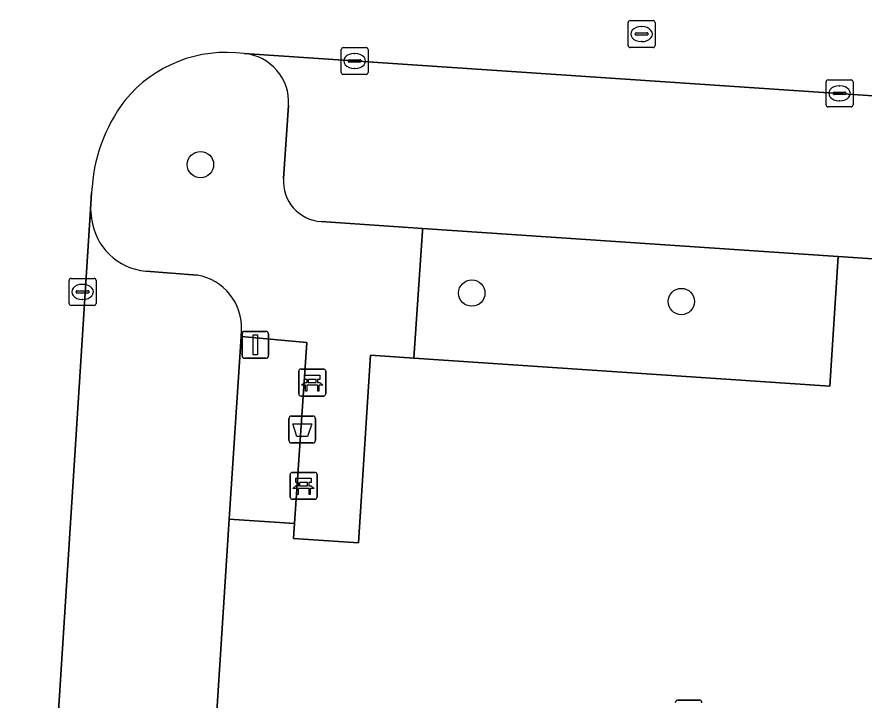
# Model space of a CAD drawing. Extents: x 161848 to 162726, y 385382 to 386521.
# Drawn here: x 161949.74 to 161981.19, y 385552.96 to 385578.32 of the extents above; entities that cross this region are included whole.
import ezdxf

# ---------------------------------------------------------------- set-up
doc = ezdxf.new("R2010")
doc.units = 0
for name, color, linetype in [('IMGEO_Afvalbak', 7, 'Continuous'), ('IMGEO_Bank', 7, 'Continuous'), ('IMGEO_Boom', 7, 'Continuous'), ('IMGEO_Groenvoorziening', 7, 'Continuous'), ('IMGEO_Kolk', 7, 'Continuous'), ('IMGEO_Lichtmast', 7, 'Continuous'), ('IMGEO_Parkeervlak_open', 7, 'Continuous'), ('IMGEO_Rijbaan_lokaal_open', 7, 'Continuous'), ('IMGEO_Rioolput', 7, 'Continuous'), ('IMGEO_Verkeersbordpaal', 7, 'Continuous'), ('IMGEO_Voetpad_open', 7, 'Continuous')]:
    doc.layers.add(name, color=color, linetype=linetype)

msp = doc.modelspace()

# ---------------------------------------------------------------- linework, layer by layer
at = {"layer": 'IMGEO_Afvalbak'}
for p, q in [((161959.934, 385563.501), (161960.724, 385563.501)), ((161960.724, 385563.501), (161959.934, 385563.501)), ((161959.834, 385562.601), (161959.834, 385563.401)), ((161959.834, 385563.401), (161959.834, 385562.601)), ((161960.824, 385563.401), (161960.824, 385562.601)), ((161960.824, 385562.601), (161960.824, 385563.401)), ((161960.724, 385562.501), (161959.934, 385562.501)), ((161959.934, 385562.501), (161960.724, 385562.501))]:
    msp.add_line(p, q, dxfattribs=at)
msp.add_lwpolyline([(161959.977, 385563.215), (161960.681, 385563.215), (161960.532, 385562.745), (161960.126, 385562.745), (161959.977, 385563.215)], dxfattribs=at)
for centre, start, end in [((161959.934, 385563.401), 90, 180), ((161959.934, 385563.401), 90, 180), ((161960.724, 385563.401), 0, 90), ((161960.724, 385563.401), 360, 90), ((161959.934, 385562.601), 180, 270), ((161959.934, 385562.601), 180, 270), ((161960.724, 385562.601), 270, 0), ((161960.724, 385562.601), 270, 0)]:
    msp.add_arc(centre, 0.1, start, end, dxfattribs=at)
at = {"layer": 'IMGEO_Bank'}
for p, q in [((161960.202, 385564.32), (161960.202, 385565.161)), ((161960.202, 385565.161), (161960.202, 385564.32)), ((161960.277, 385565.245), (161961.118, 385565.245)), ((161961.118, 385565.245), (161960.277, 385565.245)), ((161961.202, 385565.17), (161961.202, 385564.329)), ((161961.202, 385564.329), (161961.202, 385565.17)), ((161960.511, 385564.751), (161960.511, 385564.857)), ((161960.555, 385564.857), (161960.555, 385564.751)), ((161960.843, 385564.863), (161960.561, 385564.863)), ((161960.561, 385564.745), (161960.843, 385564.745)), ((161960.849, 385564.751), (161960.849, 385564.857)), ((161960.893, 385564.857), (161960.893, 385564.751)), ((161960.899, 385564.643), (161960.506, 385564.643)), ((161961.127, 385564.245), (161960.286, 385564.245)), ((161960.286, 385564.245), (161961.127, 385564.245)), ((161959.882, 385560.485), (161959.882, 385561.326)), ((161959.882, 385561.326), (161959.882, 385560.485)), ((161959.957, 385561.41), (161960.798, 385561.41)), ((161960.798, 385561.41), (161959.957, 385561.41)), ((161960.882, 385561.335), (161960.882, 385560.494)), ((161960.882, 385560.494), (161960.882, 385561.335)), ((161960.191, 385560.916), (161960.191, 385561.022)), ((161960.235, 385561.022), (161960.235, 385560.916)), ((161960.523, 385561.028), (161960.241, 385561.028)), ((161960.241, 385560.91), (161960.523, 385560.91)), ((161960.529, 385560.916), (161960.529, 385561.022)), ((161960.573, 385561.022), (161960.573, 385560.916)), ((161960.579, 385560.808), (161960.186, 385560.808)), ((161960.807, 385560.41), (161959.966, 385560.41)), ((161959.966, 385560.41), (161960.807, 385560.41))]:
    msp.add_line(p, q, dxfattribs=at)
for points in [[(161960.505, 385564.863), (161960.419, 385564.863), (161960.419, 385565.024), (161960.982, 385565.024), (161960.982, 385564.863), (161960.899, 385564.863)], [(161960.449, 385564.643), (161960.307, 385564.643), (161960.419, 385564.745), (161960.505, 385564.745)], [(161960.899, 385564.745), (161960.982, 385564.745), (161961.094, 385564.643), (161960.955, 385564.643)], [(161960.499, 385564.636), (161960.499, 385564.429), (161960.456, 385564.429), (161960.456, 385564.636)], [(161960.949, 385564.636), (161960.949, 385564.429), (161960.905, 385564.429), (161960.905, 385564.636)], [(161960.129, 385560.808), (161959.987, 385560.808), (161960.099, 385560.91), (161960.185, 385560.91)], [(161960.185, 385561.028), (161960.099, 385561.028), (161960.099, 385561.189), (161960.662, 385561.189), (161960.662, 385561.028), (161960.579, 385561.028)], [(161960.579, 385560.91), (161960.662, 385560.91), (161960.774, 385560.808), (161960.635, 385560.808)], [(161960.179, 385560.801), (161960.179, 385560.594), (161960.136, 385560.594), (161960.136, 385560.801)], [(161960.629, 385560.801), (161960.629, 385560.594), (161960.585, 385560.594), (161960.585, 385560.801)]]:
    msp.add_lwpolyline(points, dxfattribs=at)
for centre, radius, start, end in [((161960.28, 385565.167), 0.0779, 92.4484, 184.2845), ((161960.28, 385565.167), 0.0779, 92.4484, 184.2845), ((161961.124, 385565.167), 0.0779, 2.4484, 94.2845), ((161961.124, 385565.167), 0.0779, 2.4484, 94.2845), ((161960.504, 385564.856), 0.00671, 2.8957, 87.1043), ((161960.504, 385564.752), 0.00671, 272.8957, 357.1043), ((161960.561, 385564.856), 0.00671, 92.8957, 177.1043), ((161960.561, 385564.752), 0.00671, 182.8957, 267.1043), ((161960.843, 385564.856), 0.00671, 2.8957, 87.1043), ((161960.843, 385564.752), 0.00671, 272.8957, 357.1043), ((161960.9, 385564.856), 0.00671, 92.8957, 177.1043), ((161960.9, 385564.752), 0.00671, 182.8957, 267.1043), ((161960.449, 385564.636), 0.00671, 2.8957, 87.1043), ((161960.506, 385564.636), 0.00671, 92.8957, 177.1043), ((161960.898, 385564.636), 0.00671, 2.8957, 87.1043), ((161960.955, 385564.636), 0.00671, 92.8957, 177.1043), ((161960.28, 385564.323), 0.0779, 182.4484, 274.2845), ((161960.28, 385564.323), 0.0779, 182.4484, 274.2845), ((161961.124, 385564.323), 0.0779, 272.4484, 4.2845), ((161961.124, 385564.323), 0.0779, 272.4484, 4.2845), ((161959.96, 385561.332), 0.0779, 92.4484, 184.2845), ((161959.96, 385561.332), 0.0779, 92.4484, 184.2845), ((161960.804, 385561.332), 0.0779, 2.4484, 94.2845), ((161960.804, 385561.332), 0.0779, 2.4484, 94.2845), ((161960.184, 385561.021), 0.00671, 2.8957, 87.1043), ((161960.184, 385560.917), 0.00671, 272.8957, 357.1043), ((161960.241, 385561.021), 0.00671, 92.8957, 177.1043), ((161960.241, 385560.917), 0.00671, 182.8957, 267.1043), ((161960.523, 385561.021), 0.00671, 2.8957, 87.1043), ((161960.523, 385560.917), 0.00671, 272.8957, 357.1043), ((161960.58, 385561.021), 0.00671, 92.8957, 177.1043), ((161960.58, 385560.917), 0.00671, 182.8957, 267.1043), ((161960.129, 385560.801), 0.00671, 2.8957, 87.1043), ((161960.186, 385560.801), 0.00671, 92.8957, 177.1043), ((161960.578, 385560.801), 0.00671, 2.8957, 87.1043), ((161960.635, 385560.801), 0.00671, 92.8957, 177.1043), ((161959.96, 385560.488), 0.0779, 182.4484, 274.2845), ((161959.96, 385560.488), 0.0779, 182.4484, 274.2845), ((161960.804, 385560.488), 0.0779, 272.4484, 4.2845), ((161960.804, 385560.488), 0.0779, 272.4484, 4.2845)]:
    msp.add_arc(centre, radius, start, end, dxfattribs=at)
at = {"layer": 'IMGEO_Boom'}
for centre in [(161956.551, 385572.835), (161966.627, 385568.066), (161974.409, 385567.753)]:
    msp.add_circle(centre, 0.489, dxfattribs=at)
at = {"layer": 'IMGEO_Groenvoorziening'}
for points in [[(161980.229, 385569.429), (161964.798, 385570.467), (161964.792, 385570.381), (161964.473, 385565.647), (161979.919, 385564.608)], [(161960.499, 385566.237), (161958.059, 385566.453), (161957.623, 385559.668), (161960.047, 385559.512)]]:
    msp.add_lwpolyline(points, close=True, dxfattribs=at)
msp.add_lwpolyline([(161990.916, 385568.71), (161980.229, 385569.429), (161979.919, 385564.608), (161964.473, 385565.647), (161962.864, 385565.755), (161962.416, 385558.789), (161960.009, 385558.951), (161960.047, 385559.512), (161957.623, 385559.668), (161957.052, 385550.793), (161956.049, 385535.204), (161955.848, 385532.071), (161956.926, 385531.999), (161959.191, 385531.849), (161963.431, 385531.567), (161992.761, 385529.616), (161994.599, 385555.88)], dxfattribs=at)
at = {"layer": 'IMGEO_Kolk'}
for p, q in [((161961.776, 385576.257), (161961.776, 385577.109)), ((161961.851, 385577.183), (161962.703, 385577.183)), ((161962.264, 385576.963), (161962.289, 385576.963)), ((161962.777, 385577.109), (161962.777, 385576.257)), ((161962.035, 385576.677), (161962.035, 385576.689)), ((161962.473, 385576.64), (161962.075, 385576.64)), ((161962.078, 385576.726), (161962.476, 385576.726)), ((161962.519, 385576.689), (161962.519, 385576.677)), ((161962.287, 385576.403), (161962.262, 385576.403)), ((161962.703, 385576.183), (161961.851, 385576.183)), ((161979.782, 385575.055), (161979.782, 385575.907)), ((161979.857, 385575.981), (161980.709, 385575.981)), ((161980.27, 385575.761), (161980.295, 385575.761)), ((161980.783, 385575.907), (161980.783, 385575.055)), ((161980.041, 385575.475), (161980.041, 385575.487)), ((161980.479, 385575.438), (161980.081, 385575.438)), ((161980.084, 385575.524), (161980.482, 385575.524)), ((161980.525, 385575.487), (161980.525, 385575.475)), ((161980.293, 385575.201), (161980.268, 385575.201)), ((161980.709, 385574.981), (161979.857, 385574.981)), ((161951.672, 385567.685), (161951.672, 385568.537)), ((161951.747, 385568.611), (161952.599, 385568.611)), ((161952.673, 385568.537), (161952.673, 385567.685)), ((161951.974, 385568.154), (161952.372, 385568.154)), ((161952.16, 385568.391), (161952.185, 385568.391)), ((161951.931, 385568.105), (161951.931, 385568.117)), ((161952.369, 385568.068), (161951.971, 385568.068)), ((161952.183, 385567.831), (161952.158, 385567.831)), ((161952.415, 385568.117), (161952.415, 385568.105)), ((161952.599, 385567.611), (161951.747, 385567.611))]:
    msp.add_line(p, q, dxfattribs=at)
for points in [[(161961.776, 385576.257), (161961.776, 385577.109)], [(161961.851, 385577.183), (161962.703, 385577.183)], [(161962.777, 385577.109), (161962.777, 385576.257)], [(161962.703, 385576.183), (161961.851, 385576.183)], [(161979.782, 385575.055), (161979.782, 385575.907)], [(161979.857, 385575.981), (161980.709, 385575.981)], [(161980.783, 385575.907), (161980.783, 385575.055)], [(161980.709, 385574.981), (161979.857, 385574.981)], [(161951.672, 385567.685), (161951.672, 385568.537)], [(161951.747, 385568.611), (161952.599, 385568.611)], [(161952.673, 385568.537), (161952.673, 385567.685)], [(161952.599, 385567.611), (161951.747, 385567.611)]]:
    msp.add_lwpolyline(points, dxfattribs=at)
for centre, radius, start, end in [((161961.853, 385577.107), 0.0765, 91.552, 178.448), ((161961.853, 385577.107), 0.0765, 91.552, 178.448), ((161962.701, 385577.107), 0.0765, 1.552, 88.448), ((161962.701, 385577.107), 0.0765, 1.552, 88.448), ((161962.075, 385576.686), 0.0403, 85.8775, 175.7526), ((161962.072, 385576.676), 0.0366, 178.938, 274.7102), ((161962.476, 385576.683), 0.043, 264.8664, 352.4533), ((161962.48, 385576.688), 0.0386, 1.7309, 96.639), ((161961.853, 385576.259), 0.0765, 181.552, 268.448), ((161961.853, 385576.259), 0.0765, 181.552, 268.448), ((161962.701, 385576.259), 0.0765, 271.552, 358.448), ((161962.701, 385576.259), 0.0765, 271.552, 358.448), ((161979.859, 385575.905), 0.0765, 91.552, 178.448), ((161979.859, 385575.905), 0.0765, 91.552, 178.448), ((161980.707, 385575.905), 0.0765, 1.552, 88.448), ((161980.707, 385575.905), 0.0765, 1.552, 88.448), ((161980.081, 385575.484), 0.0403, 85.8775, 175.7526), ((161980.078, 385575.474), 0.0366, 178.938, 274.7102), ((161980.482, 385575.481), 0.043, 264.8664, 352.4533), ((161980.486, 385575.486), 0.0386, 1.7309, 96.639), ((161979.859, 385575.057), 0.0765, 181.552, 268.448), ((161979.859, 385575.057), 0.0765, 181.552, 268.448), ((161980.707, 385575.057), 0.0765, 271.552, 358.448), ((161980.707, 385575.057), 0.0765, 271.552, 358.448), ((161951.749, 385568.535), 0.0765, 91.552, 178.448), ((161951.749, 385568.535), 0.0765, 91.552, 178.448), ((161952.597, 385568.535), 0.0765, 1.552, 88.448), ((161952.597, 385568.535), 0.0765, 1.552, 88.448), ((161951.971, 385568.114), 0.0403, 85.8775, 175.7526), ((161952.376, 385568.116), 0.0386, 1.7309, 96.639), ((161951.968, 385568.104), 0.0366, 178.938, 274.7102), ((161952.372, 385568.111), 0.043, 264.8664, 352.4533), ((161951.749, 385567.687), 0.0765, 181.552, 268.448), ((161951.749, 385567.687), 0.0765, 181.552, 268.448), ((161952.597, 385567.687), 0.0765, 271.552, 358.448), ((161952.597, 385567.687), 0.0765, 271.552, 358.448)]:
    msp.add_arc(centre, radius, start, end, dxfattribs=at)
for centre, major_axis, ratio, start_param, end_param in [((161962.263, 385576.683), (-0.387, 0.002), 0.722429, 4.712389, 7.853982), ((161962.288, 385576.683), (-0.39, 0.002), 0.717154, 1.570796, 4.712389), ((161980.269, 385575.481), (-0.387, 0.002), 0.722429, 4.712389, 7.853982), ((161980.294, 385575.481), (-0.39, 0.002), 0.717154, 1.570796, 4.712389), ((161952.159, 385568.111), (-0.387, 0.002), 0.722429, 4.712389, 7.853982), ((161952.184, 385568.111), (-0.39, 0.002), 0.717154, 1.570796, 4.712389)]:
    msp.add_ellipse(centre, major_axis=major_axis, ratio=ratio, start_param=start_param, end_param=end_param, dxfattribs=at)
at = {"layer": 'IMGEO_Lichtmast'}
for p, q in [((161958.194, 385566.645), (161958.984, 385566.645)), ((161958.984, 385566.645), (161958.194, 385566.645)), ((161958.094, 385565.745), (161958.094, 385566.545)), ((161958.094, 385566.545), (161958.094, 385565.745)), ((161959.084, 385566.545), (161959.084, 385565.745)), ((161959.084, 385565.745), (161959.084, 385566.545)), ((161958.984, 385565.645), (161958.194, 385565.645)), ((161958.194, 385565.645), (161958.984, 385565.645))]:
    msp.add_line(p, q, dxfattribs=at)
msp.add_lwpolyline([(161958.514, 385566.52), (161958.664, 385566.52), (161958.664, 385565.77), (161958.514, 385565.77), (161958.514, 385566.52)], dxfattribs=at)
for centre, start, end in [((161958.194, 385566.545), 90, 180), ((161958.194, 385566.545), 90, 180), ((161958.984, 385566.545), 0, 90), ((161958.984, 385566.545), 360, 90), ((161958.194, 385565.745), 180, 270), ((161958.194, 385565.745), 180, 270), ((161958.984, 385565.745), 270, 0), ((161958.984, 385565.745), 270, 0)]:
    msp.add_arc(centre, 0.1, start, end, dxfattribs=at)
at = {"layer": 'IMGEO_Parkeervlak_open'}
for points in [[(161994.035, 385574.544), (161958.177, 385576.956)], [(161959.823, 385575.036), (161959.633, 385572.321)], [(161952.507, 385570.833), (161952.47, 385571.172), (161950.082, 385533.72)], [(161961.029, 385570.72), (161964.798, 385570.467), (161980.229, 385569.429), (161990.916, 385568.71)], [(161956.429, 385568.732), (161954.524, 385568.881)], [(161957.623, 385559.668), (161958.059, 385566.453), (161958.073, 385566.675)], [(161952.11, 385535.481), (161956.049, 385535.204), (161957.052, 385550.793), (161957.623, 385559.668)]]:
    msp.add_lwpolyline(points, dxfattribs=at)
for centre, radius, start, end in [((161958.02, 385575.156), 1.807, 356.1855, 85.0269), ((161961.13, 385572.217), 1.501, 176.0347, 266.1392), ((161954.713, 385571.095), 2.222, 186.763, 265.1135), ((161956.098, 385566.782), 1.978, 356.8955, 80.3698)]:
    msp.add_arc(centre, radius, start, end, dxfattribs=at)
at = {"layer": 'IMGEO_Rijbaan_lokaal_open'}
for points in [[(161958.177, 385576.956), (161994.035, 385574.544), (161996.279, 385574.381), (161996.609, 385579.459), (161993.817, 385579.653), (161948.87, 385582.767), (161948.39, 385582.793), (161948.085, 385581.619), (161947.765, 385575.649), (161947.75, 385575.399), (161947.742, 385575.268), (161944.809, 385530.214)], [(161950.082, 385533.72), (161952.47, 385571.172), (161952.51, 385571.795)]]:
    msp.add_lwpolyline(points, dxfattribs=at)
for centre, radius, start, end in [((161957.509, 385572.133), 4.869, 82.1086, 140.731), ((161958.653, 385571.518), 6.149, 143.0473, 177.4202)]:
    msp.add_arc(centre, radius, start, end, dxfattribs=at)
at = {"layer": 'IMGEO_Rioolput'}
for p, q in [((161972.431, 385577.256), (161972.431, 385578.108)), ((161972.506, 385578.182), (161973.358, 385578.182)), ((161972.919, 385577.962), (161972.944, 385577.962)), ((161973.432, 385578.108), (161973.432, 385577.256)), ((161972.69, 385577.676), (161972.69, 385577.688)), ((161973.128, 385577.639), (161972.73, 385577.639)), ((161972.733, 385577.725), (161973.131, 385577.725)), ((161973.174, 385577.688), (161973.174, 385577.676)), ((161972.942, 385577.402), (161972.917, 385577.402)), ((161973.358, 385577.182), (161972.506, 385577.182))]:
    msp.add_line(p, q, dxfattribs=at)
for points in [[(161972.431, 385577.256), (161972.431, 385578.108)], [(161972.506, 385578.182), (161973.358, 385578.182)], [(161973.432, 385578.108), (161973.432, 385577.256)], [(161973.358, 385577.182), (161972.506, 385577.182)]]:
    msp.add_lwpolyline(points, dxfattribs=at)
for centre, radius, start, end in [((161972.508, 385578.106), 0.0765, 91.552, 178.448), ((161972.508, 385578.106), 0.0765, 91.552, 178.448), ((161973.356, 385578.106), 0.0765, 1.552, 88.448), ((161973.356, 385578.106), 0.0765, 1.552, 88.448), ((161972.73, 385577.685), 0.0403, 85.8775, 175.7526), ((161972.727, 385577.675), 0.0366, 178.938, 274.7102), ((161973.131, 385577.682), 0.043, 264.8664, 352.4533), ((161973.135, 385577.687), 0.0386, 1.7309, 96.639), ((161972.508, 385577.258), 0.0765, 181.552, 268.448), ((161972.508, 385577.258), 0.0765, 181.552, 268.448), ((161973.356, 385577.258), 0.0765, 271.552, 358.448), ((161973.356, 385577.258), 0.0765, 271.552, 358.448)]:
    msp.add_arc(centre, radius, start, end, dxfattribs=at)
for centre, major_axis, ratio, start_param, end_param in [((161972.918, 385577.682), (-0.387, 0.002), 0.722429, 4.712389, 7.853982), ((161972.943, 385577.682), (-0.39, 0.002), 0.717154, 1.570796, 4.712389)]:
    msp.add_ellipse(centre, major_axis=major_axis, ratio=ratio, start_param=start_param, end_param=end_param, dxfattribs=at)
at = {"layer": 'IMGEO_Verkeersbordpaal'}
for p, q in [((161974.282, 385552.957), (161975.072, 385552.957)), ((161975.072, 385552.957), (161974.282, 385552.957))]:
    msp.add_line(p, q, dxfattribs=at)
for centre, start, end in [((161974.282, 385552.857), 90, 180), ((161974.282, 385552.857), 90, 180), ((161975.072, 385552.857), 0, 90), ((161975.072, 385552.857), 360, 90)]:
    msp.add_arc(centre, 0.1, start, end, dxfattribs=at)
at = {"layer": 'IMGEO_Voetpad_open'}
for points in [[(161959.633, 385572.321), (161959.823, 385575.036)], [(161952.51, 385571.795), (161952.47, 385571.172), (161952.507, 385570.833)], [(161964.798, 385570.467), (161961.029, 385570.72)], [(161958.073, 385566.675), (161958.059, 385566.453), (161960.499, 385566.237), (161960.047, 385559.512), (161960.009, 385558.951), (161962.416, 385558.789), (161962.864, 385565.755), (161964.473, 385565.647), (161964.792, 385570.381), (161964.798, 385570.467)], [(161954.524, 385568.881), (161956.429, 385568.732)]]:
    msp.add_lwpolyline(points, dxfattribs=at)
for centre, radius, start, end in [((161957.509, 385572.133), 4.869, 82.1086, 140.731), ((161958.02, 385575.156), 1.807, 356.1855, 85.0269), ((161958.653, 385571.518), 6.149, 143.0473, 177.4202), ((161961.13, 385572.217), 1.501, 176.0347, 266.1392), ((161954.713, 385571.095), 2.222, 186.763, 265.1135), ((161956.098, 385566.782), 1.978, 356.8955, 80.3698)]:
    msp.add_arc(centre, radius, start, end, dxfattribs=at)

doc.saveas('drawing.dxf')
